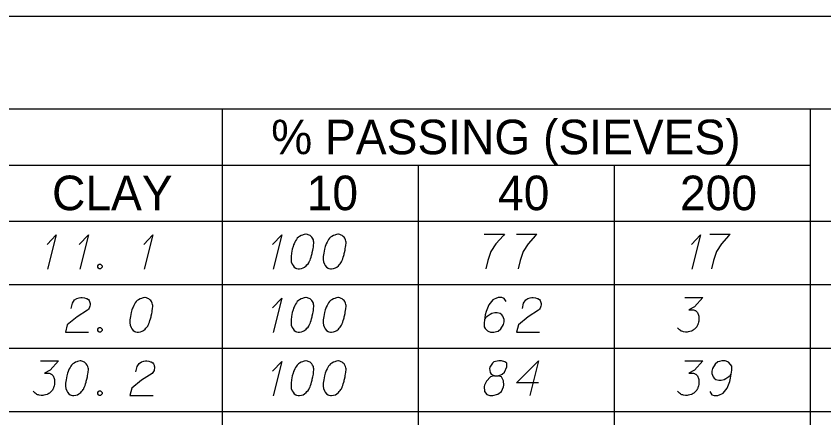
# Model space of a CAD drawing. Extents: x 2074207 to 2076812, y 516372 to 523312.
# Drawn here: x 2076621.5 to 2076733.8, y 520209.9 to 520265.7 of the extents above; entities that cross this region are included whole.
import ezdxf

# ---------------------------------------------------------------- set-up
doc = ezdxf.new("R2010")
doc.units = 0
for name, color, linetype in [('Prop DirtTable_ Soil Test Results - Outline (Major)', 7, 'Continuous'), ('Prop DirtTable_ Soil Test Results - Outline (Minor)', 7, 'Continuous'), ('Prop DirtTable_ Soil Test Results - Tx (Header - Small)', 7, 'Continuous'), ('Prop DirtTable_ Soil Test Results - Tx (Sample Data)', 7, 'Continuous')]:
    doc.layers.add(name, color=color, linetype=linetype)

msp = doc.modelspace()

# ---------------------------------------------------------------- linework, layer by layer
at = {"layer": 'Prop DirtTable_ Soil Test Results - Outline (Major)'}
for p, q in [((2076260.61, 520265.69), (2076811.9, 520265.69)), ((2076260.61, 520237.2), (2076811.9, 520237.2)), ((2076260.61, 520237.2), (2076811.9, 520237.2))]:
    msp.add_line(p, q, dxfattribs=at)
at = {"layer": 'Prop DirtTable_ Soil Test Results - Outline (Minor)'}
for p, q in [((2076260.61, 520252.8), (2076811.9, 520252.8)), ((2076650.15, 520252.8), (2076650.15, 520228.4)), ((2076731.93, 520252.8), (2076731.93, 520228.4)), ((2076526.07, 520245), (2076731.93, 520245)), ((2076677.41, 520245), (2076677.41, 520228.4)), ((2076704.67, 520245), (2076704.67, 520228.4)), ((2076260.61, 520228.4), (2076811.9, 520228.4)), ((2076260.61, 520228.4), (2076811.9, 520228.4)), ((2076650.15, 520228.4), (2076650.15, 520219.6)), ((2076677.41, 520228.4), (2076677.41, 520219.6)), ((2076704.67, 520228.4), (2076704.67, 520219.6)), ((2076731.93, 520228.4), (2076731.93, 520219.6)), ((2076260.61, 520219.6), (2076811.9, 520219.6)), ((2076260.61, 520219.6), (2076811.9, 520219.6)), ((2076650.15, 520219.6), (2076650.15, 520210.8)), ((2076677.41, 520219.6), (2076677.41, 520210.8)), ((2076704.67, 520219.6), (2076704.67, 520210.8)), ((2076731.93, 520219.6), (2076731.93, 520210.8)), ((2076260.61, 520210.8), (2076811.9, 520210.8)), ((2076260.61, 520210.8), (2076811.9, 520210.8)), ((2076650.15, 520210.8), (2076650.15, 520202)), ((2076677.41, 520210.8), (2076677.41, 520202)), ((2076704.67, 520210.8), (2076704.67, 520202)), ((2076731.93, 520210.8), (2076731.93, 520202))]:
    msp.add_line(p, q, dxfattribs=at)
at = {"layer": 'Prop DirtTable_ Soil Test Results - Tx (Sample Data)'}
for points in [[(2076625.81, 520233.97), (2076627.08, 520235.33), (2076625.88, 520230.57)], [(2076630.29, 520233.97), (2076631.56, 520235.33), (2076630.36, 520230.57)], [(2076639.25, 520233.97), (2076640.52, 520235.33), (2076639.32, 520230.57)], [(2076657.17, 520233.97), (2076658.44, 520235.33), (2076657.24, 520230.57)], [(2076661.86, 520235.41), (2076661.79, 520235.41), (2076661.58, 520235.37), (2076661.43, 520235.33), (2076661.33, 520235.29), (2076661.15, 520235.22), (2076660.94, 520235.1), (2076660.76, 520234.99), (2076660.59, 520234.84), (2076660.48, 520234.69), (2076660.38, 520234.5), (2076660.27, 520234.31), (2076660.17, 520234.08), (2076660.09, 520233.93), (2076660.02, 520233.71), (2076659.92, 520233.33), (2076659.81, 520232.76), (2076659.74, 520232.31), (2076659.74, 520231.89), (2076659.78, 520231.59), (2076659.92, 520231.25), (2076660.02, 520231.06), (2076660.2, 520230.83), (2076660.41, 520230.68), (2076660.52, 520230.64), (2076660.73, 520230.61), (2076660.91, 520230.61), (2076661.19, 520230.64), (2076661.43, 520230.72), (2076661.61, 520230.83), (2076661.86, 520231.02), (2076661.96, 520231.14), (2076662.11, 520231.29), (2076662.21, 520231.44), (2076662.28, 520231.55), (2076662.35, 520231.74), (2076662.39, 520231.82), (2076662.46, 520232), (2076662.53, 520232.23), (2076662.6, 520232.46), (2076662.63, 520232.61), (2076662.67, 520232.72), (2076662.7, 520232.87), (2076662.78, 520233.21), (2076662.81, 520233.4), (2076662.85, 520233.59), (2076662.88, 520233.86), (2076662.92, 520234.2), (2076662.92, 520234.31), (2076662.88, 520234.46), (2076662.85, 520234.61), (2076662.74, 520234.84), (2076662.63, 520234.99), (2076662.53, 520235.1), (2076662.39, 520235.22), (2076662.25, 520235.29), (2076662.14, 520235.33), (2076662.03, 520235.37), (2076661.86, 520235.41)], [(2076666.34, 520235.41), (2076666.27, 520235.41), (2076666.06, 520235.37), (2076665.91, 520235.33), (2076665.81, 520235.29), (2076665.63, 520235.22), (2076665.42, 520235.1), (2076665.24, 520234.99), (2076665.07, 520234.84), (2076664.96, 520234.69), (2076664.86, 520234.5), (2076664.75, 520234.31), (2076664.65, 520234.08), (2076664.57, 520233.93), (2076664.5, 520233.71), (2076664.4, 520233.33), (2076664.29, 520232.76), (2076664.22, 520232.31), (2076664.22, 520231.89), (2076664.26, 520231.59), (2076664.4, 520231.25), (2076664.5, 520231.06), (2076664.68, 520230.83), (2076664.89, 520230.68), (2076665, 520230.64), (2076665.21, 520230.61), (2076665.39, 520230.61), (2076665.67, 520230.64), (2076665.91, 520230.72), (2076666.09, 520230.83), (2076666.34, 520231.02), (2076666.44, 520231.14), (2076666.59, 520231.29), (2076666.69, 520231.44), (2076666.76, 520231.55), (2076666.83, 520231.74), (2076666.87, 520231.82), (2076666.94, 520232), (2076667.01, 520232.23), (2076667.08, 520232.46), (2076667.11, 520232.61), (2076667.15, 520232.72), (2076667.18, 520232.87), (2076667.26, 520233.21), (2076667.29, 520233.4), (2076667.33, 520233.59), (2076667.36, 520233.86), (2076667.4, 520234.2), (2076667.4, 520234.31), (2076667.36, 520234.46), (2076667.33, 520234.61), (2076667.22, 520234.84), (2076667.11, 520234.99), (2076667.01, 520235.1), (2076666.87, 520235.22), (2076666.73, 520235.29), (2076666.62, 520235.33), (2076666.51, 520235.37), (2076666.34, 520235.41)], [(2076686.62, 520235.41), (2076689.44, 520235.41), (2076689.27, 520235.22), (2076688.24, 520234.05), (2076687.54, 520232.99), (2076687.12, 520231.74), (2076686.83, 520230.61)], [(2076691.1, 520235.41), (2076693.92, 520235.41), (2076693.75, 520235.22), (2076692.72, 520234.05), (2076692.02, 520232.99), (2076691.6, 520231.74), (2076691.31, 520230.61)], [(2076715.41, 520233.97), (2076716.68, 520235.33), (2076715.48, 520230.57)], [(2076717.98, 520235.41), (2076720.8, 520235.41), (2076720.63, 520235.22), (2076719.6, 520234.05), (2076718.9, 520232.99), (2076718.48, 520231.74), (2076718.19, 520230.61)], [(2076633.07, 520231.25), (2076633.25, 520231.25), (2076633.36, 520231.17), (2076633.46, 520231.02), (2076633.46, 520230.83), (2076633.36, 520230.68), (2076633.25, 520230.61), (2076633.07, 520230.61), (2076632.97, 520230.68), (2076632.86, 520230.83), (2076632.86, 520231.02), (2076632.97, 520231.17), (2076633.07, 520231.25)], [(2076629.19, 520225.09), (2076629.37, 520225.81), (2076629.65, 520226.27), (2076629.97, 520226.46), (2076630.29, 520226.57), (2076630.53, 520226.61), (2076630.71, 520226.61), (2076631.03, 520226.57), (2076631.24, 520226.49), (2076631.34, 520226.46), (2076631.56, 520226.34), (2076631.66, 520226.19), (2076631.73, 520226.04), (2076631.77, 520225.93), (2076631.8, 520225.77), (2076631.8, 520225.59), (2076631.77, 520225.4), (2076631.73, 520225.28), (2076631.66, 520225.13), (2076631.56, 520224.98), (2076631.45, 520224.87), (2076630, 520223.92), (2076628.63, 520222.83), (2076628.38, 520221.81), (2076631.59, 520221.81)], [(2076639.46, 520226.61), (2076639.39, 520226.61), (2076639.18, 520226.57), (2076639.03, 520226.53), (2076638.93, 520226.49), (2076638.75, 520226.42), (2076638.54, 520226.3), (2076638.36, 520226.19), (2076638.19, 520226.04), (2076638.08, 520225.89), (2076637.98, 520225.7), (2076637.87, 520225.51), (2076637.77, 520225.28), (2076637.69, 520225.13), (2076637.62, 520224.91), (2076637.52, 520224.53), (2076637.41, 520223.96), (2076637.34, 520223.51), (2076637.34, 520223.09), (2076637.38, 520222.79), (2076637.52, 520222.45), (2076637.62, 520222.26), (2076637.8, 520222.03), (2076638.01, 520221.88), (2076638.12, 520221.84), (2076638.33, 520221.81), (2076638.51, 520221.81), (2076638.79, 520221.84), (2076639.03, 520221.92), (2076639.21, 520222.03), (2076639.46, 520222.22), (2076639.56, 520222.34), (2076639.71, 520222.49), (2076639.81, 520222.64), (2076639.88, 520222.75), (2076639.95, 520222.94), (2076639.99, 520223.02), (2076640.06, 520223.2), (2076640.13, 520223.43), (2076640.2, 520223.66), (2076640.23, 520223.81), (2076640.27, 520223.92), (2076640.3, 520224.07), (2076640.38, 520224.41), (2076640.41, 520224.6), (2076640.45, 520224.79), (2076640.48, 520225.06), (2076640.52, 520225.4), (2076640.52, 520225.51), (2076640.48, 520225.66), (2076640.45, 520225.81), (2076640.34, 520226.04), (2076640.23, 520226.19), (2076640.13, 520226.3), (2076639.99, 520226.42), (2076639.85, 520226.49), (2076639.74, 520226.53), (2076639.63, 520226.57), (2076639.46, 520226.61)], [(2076657.17, 520225.17), (2076658.44, 520226.53), (2076657.24, 520221.77)], [(2076661.86, 520226.61), (2076661.79, 520226.61), (2076661.58, 520226.57), (2076661.43, 520226.53), (2076661.33, 520226.49), (2076661.15, 520226.42), (2076660.94, 520226.3), (2076660.76, 520226.19), (2076660.59, 520226.04), (2076660.48, 520225.89), (2076660.38, 520225.7), (2076660.27, 520225.51), (2076660.17, 520225.28), (2076660.09, 520225.13), (2076660.02, 520224.91), (2076659.92, 520224.53), (2076659.81, 520223.96), (2076659.74, 520223.51), (2076659.74, 520223.09), (2076659.78, 520222.79), (2076659.92, 520222.45), (2076660.02, 520222.26), (2076660.2, 520222.03), (2076660.41, 520221.88), (2076660.52, 520221.84), (2076660.73, 520221.81), (2076660.91, 520221.81), (2076661.19, 520221.84), (2076661.43, 520221.92), (2076661.61, 520222.03), (2076661.86, 520222.22), (2076661.96, 520222.34), (2076662.11, 520222.49), (2076662.21, 520222.64), (2076662.28, 520222.75), (2076662.35, 520222.94), (2076662.39, 520223.02), (2076662.46, 520223.2), (2076662.53, 520223.43), (2076662.6, 520223.66), (2076662.63, 520223.81), (2076662.67, 520223.92), (2076662.7, 520224.07), (2076662.78, 520224.41), (2076662.81, 520224.6), (2076662.85, 520224.79), (2076662.88, 520225.06), (2076662.92, 520225.4), (2076662.92, 520225.51), (2076662.88, 520225.66), (2076662.85, 520225.81), (2076662.74, 520226.04), (2076662.63, 520226.19), (2076662.53, 520226.3), (2076662.39, 520226.42), (2076662.25, 520226.49), (2076662.14, 520226.53), (2076662.03, 520226.57), (2076661.86, 520226.61)], [(2076666.34, 520226.61), (2076666.27, 520226.61), (2076666.06, 520226.57), (2076665.91, 520226.53), (2076665.81, 520226.49), (2076665.63, 520226.42), (2076665.42, 520226.3), (2076665.24, 520226.19), (2076665.07, 520226.04), (2076664.96, 520225.89), (2076664.86, 520225.7), (2076664.75, 520225.51), (2076664.65, 520225.28), (2076664.57, 520225.13), (2076664.5, 520224.91), (2076664.4, 520224.53), (2076664.29, 520223.96), (2076664.22, 520223.51), (2076664.22, 520223.09), (2076664.26, 520222.79), (2076664.4, 520222.45), (2076664.5, 520222.26), (2076664.68, 520222.03), (2076664.89, 520221.88), (2076665, 520221.84), (2076665.21, 520221.81), (2076665.39, 520221.81), (2076665.67, 520221.84), (2076665.91, 520221.92), (2076666.09, 520222.03), (2076666.34, 520222.22), (2076666.44, 520222.34), (2076666.59, 520222.49), (2076666.69, 520222.64), (2076666.76, 520222.75), (2076666.83, 520222.94), (2076666.87, 520223.02), (2076666.94, 520223.2), (2076667.01, 520223.43), (2076667.08, 520223.66), (2076667.11, 520223.81), (2076667.15, 520223.92), (2076667.18, 520224.07), (2076667.26, 520224.41), (2076667.29, 520224.6), (2076667.33, 520224.79), (2076667.36, 520225.06), (2076667.4, 520225.4), (2076667.4, 520225.51), (2076667.36, 520225.66), (2076667.33, 520225.81), (2076667.22, 520226.04), (2076667.11, 520226.19), (2076667.01, 520226.3), (2076666.87, 520226.42), (2076666.73, 520226.49), (2076666.62, 520226.53), (2076666.51, 520226.57), (2076666.34, 520226.61)], [(2076689.66, 520226.08), (2076689.37, 520226.49), (2076689.06, 520226.61), (2076688.56, 520226.61), (2076688.21, 520226.46), (2076688, 520226.38), (2076687.82, 520226.27), (2076687.26, 520225.59), (2076686.87, 520224.68), (2076686.76, 520224.19), (2076686.62, 520223.09), (2076686.62, 520222.52), (2076686.76, 520222.3), (2076687.05, 520222), (2076687.15, 520221.92), (2076687.5, 520221.81), (2076687.96, 520221.81), (2076688.31, 520221.88), (2076688.56, 520221.96), (2076688.91, 520222.26), (2076689.27, 520222.86), (2076689.37, 520223.24), (2076689.37, 520223.55), (2076689.2, 520224.04), (2076689.06, 520224.23), (2076688.81, 520224.38), (2076688.39, 520224.49), (2076688.07, 520224.49), (2076687.68, 520224.38), (2076687.43, 520224.26), (2076687.01, 520223.96), (2076686.8, 520223.77), (2076686.69, 520223.66)], [(2076691.91, 520225.09), (2076692.09, 520225.81), (2076692.37, 520226.27), (2076692.69, 520226.46), (2076693.01, 520226.57), (2076693.25, 520226.61), (2076693.43, 520226.61), (2076693.75, 520226.57), (2076693.96, 520226.49), (2076694.06, 520226.46), (2076694.28, 520226.34), (2076694.38, 520226.19), (2076694.45, 520226.04), (2076694.49, 520225.93), (2076694.52, 520225.77), (2076694.52, 520225.59), (2076694.49, 520225.4), (2076694.45, 520225.28), (2076694.38, 520225.13), (2076694.28, 520224.98), (2076694.17, 520224.87), (2076692.72, 520223.92), (2076691.35, 520222.83), (2076691.1, 520221.81), (2076694.31, 520221.81)], [(2076714.52, 520226.61), (2076716.99, 520226.61), (2076715.83, 520225.32), (2076715.05, 520224.91), (2076715.69, 520224.91), (2076715.83, 520224.87), (2076715.9, 520224.83), (2076715.97, 520224.79), (2076716.04, 520224.75), (2076716.18, 520224.64), (2076716.25, 520224.53), (2076716.32, 520224.41), (2076716.36, 520224.3), (2076716.43, 520224.04), (2076716.46, 520223.81), (2076716.46, 520223.7), (2076716.46, 520223.55), (2076716.43, 520223.32), (2076716.39, 520223.17), (2076716.36, 520223.02), (2076716.32, 520222.9), (2076716.29, 520222.83), (2076716.25, 520222.75), (2076716.22, 520222.68), (2076716.15, 520222.56), (2076716.04, 520222.41), (2076715.94, 520222.3), (2076715.87, 520222.22), (2076715.76, 520222.15), (2076715.65, 520222.07), (2076715.51, 520222), (2076715.44, 520221.96), (2076715.19, 520221.88), (2076714.98, 520221.84), (2076714.84, 520221.81), (2076714.6, 520221.81), (2076714.31, 520221.84), (2076714.21, 520221.88), (2076714.1, 520221.92), (2076714, 520221.96), (2076713.89, 520222.03), (2076713.78, 520222.11), (2076713.61, 520222.26), (2076713.5, 520222.41)], [(2076633.07, 520222.45), (2076633.25, 520222.45), (2076633.36, 520222.37), (2076633.46, 520222.22), (2076633.46, 520222.03), (2076633.36, 520221.88), (2076633.25, 520221.81), (2076633.07, 520221.81), (2076632.97, 520221.88), (2076632.86, 520222.03), (2076632.86, 520222.22), (2076632.97, 520222.37), (2076633.07, 520222.45)], [(2076624.92, 520217.81), (2076627.39, 520217.81), (2076626.23, 520216.52), (2076625.45, 520216.11), (2076626.09, 520216.11), (2076626.23, 520216.07), (2076626.3, 520216.03), (2076626.37, 520215.99), (2076626.44, 520215.95), (2076626.58, 520215.84), (2076626.65, 520215.73), (2076626.72, 520215.61), (2076626.76, 520215.5), (2076626.83, 520215.24), (2076626.86, 520215.01), (2076626.86, 520214.9), (2076626.86, 520214.75), (2076626.83, 520214.52), (2076626.79, 520214.37), (2076626.76, 520214.22), (2076626.72, 520214.1), (2076626.69, 520214.03), (2076626.65, 520213.95), (2076626.62, 520213.88), (2076626.55, 520213.76), (2076626.44, 520213.61), (2076626.34, 520213.5), (2076626.27, 520213.42), (2076626.16, 520213.35), (2076626.05, 520213.27), (2076625.91, 520213.2), (2076625.84, 520213.16), (2076625.59, 520213.08), (2076625.38, 520213.04), (2076625.24, 520213.01), (2076625, 520213.01), (2076624.71, 520213.04), (2076624.61, 520213.08), (2076624.5, 520213.12), (2076624.4, 520213.16), (2076624.29, 520213.23), (2076624.18, 520213.31), (2076624.01, 520213.46), (2076623.9, 520213.61)], [(2076630.5, 520217.81), (2076630.43, 520217.81), (2076630.22, 520217.77), (2076630.07, 520217.73), (2076629.97, 520217.69), (2076629.79, 520217.62), (2076629.58, 520217.5), (2076629.4, 520217.39), (2076629.23, 520217.24), (2076629.12, 520217.09), (2076629.02, 520216.9), (2076628.91, 520216.71), (2076628.81, 520216.48), (2076628.73, 520216.33), (2076628.66, 520216.11), (2076628.56, 520215.73), (2076628.45, 520215.16), (2076628.38, 520214.71), (2076628.38, 520214.29), (2076628.42, 520213.99), (2076628.56, 520213.65), (2076628.66, 520213.46), (2076628.84, 520213.23), (2076629.05, 520213.08), (2076629.16, 520213.04), (2076629.37, 520213.01), (2076629.55, 520213.01), (2076629.83, 520213.04), (2076630.07, 520213.12), (2076630.25, 520213.23), (2076630.5, 520213.42), (2076630.6, 520213.54), (2076630.75, 520213.69), (2076630.85, 520213.84), (2076630.92, 520213.95), (2076630.99, 520214.14), (2076631.03, 520214.22), (2076631.1, 520214.4), (2076631.17, 520214.63), (2076631.24, 520214.86), (2076631.27, 520215.01), (2076631.31, 520215.12), (2076631.34, 520215.27), (2076631.42, 520215.61), (2076631.45, 520215.8), (2076631.49, 520215.99), (2076631.52, 520216.26), (2076631.56, 520216.6), (2076631.56, 520216.71), (2076631.52, 520216.86), (2076631.49, 520217.01), (2076631.38, 520217.24), (2076631.27, 520217.39), (2076631.17, 520217.5), (2076631.03, 520217.62), (2076630.89, 520217.69), (2076630.78, 520217.73), (2076630.67, 520217.77), (2076630.5, 520217.81)], [(2076638.15, 520216.29), (2076638.33, 520217.01), (2076638.61, 520217.47), (2076638.93, 520217.66), (2076639.25, 520217.77), (2076639.49, 520217.81), (2076639.67, 520217.81), (2076639.99, 520217.77), (2076640.2, 520217.69), (2076640.3, 520217.66), (2076640.52, 520217.54), (2076640.62, 520217.39), (2076640.69, 520217.24), (2076640.73, 520217.13), (2076640.76, 520216.97), (2076640.76, 520216.79), (2076640.73, 520216.6), (2076640.69, 520216.48), (2076640.62, 520216.33), (2076640.52, 520216.18), (2076640.41, 520216.07), (2076638.96, 520215.12), (2076637.59, 520214.03), (2076637.34, 520213.01), (2076640.55, 520213.01)], [(2076657.17, 520216.37), (2076658.44, 520217.73), (2076657.24, 520212.97)], [(2076661.86, 520217.81), (2076661.79, 520217.81), (2076661.58, 520217.77), (2076661.43, 520217.73), (2076661.33, 520217.69), (2076661.15, 520217.62), (2076660.94, 520217.5), (2076660.76, 520217.39), (2076660.59, 520217.24), (2076660.48, 520217.09), (2076660.38, 520216.9), (2076660.27, 520216.71), (2076660.17, 520216.48), (2076660.09, 520216.33), (2076660.02, 520216.11), (2076659.92, 520215.73), (2076659.81, 520215.16), (2076659.74, 520214.71), (2076659.74, 520214.29), (2076659.78, 520213.99), (2076659.92, 520213.65), (2076660.02, 520213.46), (2076660.2, 520213.23), (2076660.41, 520213.08), (2076660.52, 520213.04), (2076660.73, 520213.01), (2076660.91, 520213.01), (2076661.19, 520213.04), (2076661.43, 520213.12), (2076661.61, 520213.23), (2076661.86, 520213.42), (2076661.96, 520213.54), (2076662.11, 520213.69), (2076662.21, 520213.84), (2076662.28, 520213.95), (2076662.35, 520214.14), (2076662.39, 520214.22), (2076662.46, 520214.4), (2076662.53, 520214.63), (2076662.6, 520214.86), (2076662.63, 520215.01), (2076662.67, 520215.12), (2076662.7, 520215.27), (2076662.78, 520215.61), (2076662.81, 520215.8), (2076662.85, 520215.99), (2076662.88, 520216.26), (2076662.92, 520216.6), (2076662.92, 520216.71), (2076662.88, 520216.86), (2076662.85, 520217.01), (2076662.74, 520217.24), (2076662.63, 520217.39), (2076662.53, 520217.5), (2076662.39, 520217.62), (2076662.25, 520217.69), (2076662.14, 520217.73), (2076662.03, 520217.77), (2076661.86, 520217.81)], [(2076666.34, 520217.81), (2076666.27, 520217.81), (2076666.06, 520217.77), (2076665.91, 520217.73), (2076665.81, 520217.69), (2076665.63, 520217.62), (2076665.42, 520217.5), (2076665.24, 520217.39), (2076665.07, 520217.24), (2076664.96, 520217.09), (2076664.86, 520216.9), (2076664.75, 520216.71), (2076664.65, 520216.48), (2076664.57, 520216.33), (2076664.5, 520216.11), (2076664.4, 520215.73), (2076664.29, 520215.16), (2076664.22, 520214.71), (2076664.22, 520214.29), (2076664.26, 520213.99), (2076664.4, 520213.65), (2076664.5, 520213.46), (2076664.68, 520213.23), (2076664.89, 520213.08), (2076665, 520213.04), (2076665.21, 520213.01), (2076665.39, 520213.01), (2076665.67, 520213.04), (2076665.91, 520213.12), (2076666.09, 520213.23), (2076666.34, 520213.42), (2076666.44, 520213.54), (2076666.59, 520213.69), (2076666.69, 520213.84), (2076666.76, 520213.95), (2076666.83, 520214.14), (2076666.87, 520214.22), (2076666.94, 520214.4), (2076667.01, 520214.63), (2076667.08, 520214.86), (2076667.11, 520215.01), (2076667.15, 520215.12), (2076667.18, 520215.27), (2076667.26, 520215.61), (2076667.29, 520215.8), (2076667.33, 520215.99), (2076667.36, 520216.26), (2076667.4, 520216.6), (2076667.4, 520216.71), (2076667.36, 520216.86), (2076667.33, 520217.01), (2076667.22, 520217.24), (2076667.11, 520217.39), (2076667.01, 520217.5), (2076666.87, 520217.62), (2076666.73, 520217.69), (2076666.62, 520217.73), (2076666.51, 520217.77), (2076666.34, 520217.81)], [(2076688.03, 520215.73), (2076688.53, 520215.73), (2076688.67, 520215.77), (2076689.09, 520215.95), (2076689.41, 520216.26), (2076689.76, 520216.97), (2076689.73, 520217.5), (2076689.48, 520217.69), (2076688.99, 520217.81), (2076688.63, 520217.81), (2076687.96, 520217.69), (2076687.75, 520217.5), (2076687.4, 520216.94), (2076687.36, 520216.75), (2076687.43, 520216.18), (2076687.57, 520215.95), (2076688.03, 520215.73), (2076687.47, 520215.58), (2076686.94, 520215.01), (2076686.66, 520214.44), (2076686.62, 520214.25), (2076686.66, 520213.54), (2076686.97, 520213.16), (2076687.4, 520213.01), (2076687.82, 520213.01), (2076688.49, 520213.2), (2076688.99, 520213.54), (2076689.3, 520214.22), (2076689.34, 520214.44), (2076689.3, 520215.05), (2076689.02, 520215.58), (2076688.53, 520215.73)], [(2076694.14, 520214.78), (2076691.1, 520214.78), (2076694.14, 520217.81), (2076692.94, 520213.01)], [(2076714.52, 520217.81), (2076716.99, 520217.81), (2076715.83, 520216.52), (2076715.05, 520216.11), (2076715.69, 520216.11), (2076715.83, 520216.07), (2076715.9, 520216.03), (2076715.97, 520215.99), (2076716.04, 520215.95), (2076716.18, 520215.84), (2076716.25, 520215.73), (2076716.32, 520215.61), (2076716.36, 520215.5), (2076716.43, 520215.24), (2076716.46, 520215.01), (2076716.46, 520214.9), (2076716.46, 520214.75), (2076716.43, 520214.52), (2076716.39, 520214.37), (2076716.36, 520214.22), (2076716.32, 520214.1), (2076716.29, 520214.03), (2076716.25, 520213.95), (2076716.22, 520213.88), (2076716.15, 520213.76), (2076716.04, 520213.61), (2076715.94, 520213.5), (2076715.87, 520213.42), (2076715.76, 520213.35), (2076715.65, 520213.27), (2076715.51, 520213.2), (2076715.44, 520213.16), (2076715.19, 520213.08), (2076714.98, 520213.04), (2076714.84, 520213.01), (2076714.6, 520213.01), (2076714.31, 520213.04), (2076714.21, 520213.08), (2076714.1, 520213.12), (2076714, 520213.16), (2076713.89, 520213.23), (2076713.78, 520213.31), (2076713.61, 520213.46), (2076713.5, 520213.61)], [(2076717.98, 520213.54), (2076718.26, 520213.12), (2076718.58, 520213.01), (2076719.08, 520213.01), (2076719.43, 520213.16), (2076719.64, 520213.23), (2076719.82, 520213.35), (2076720.38, 520214.03), (2076720.77, 520214.93), (2076720.87, 520215.43), (2076721.02, 520216.52), (2076721.02, 520217.09), (2076720.87, 520217.32), (2076720.59, 520217.62), (2076720.49, 520217.69), (2076720.13, 520217.81), (2076719.67, 520217.81), (2076719.32, 520217.73), (2076719.08, 520217.66), (2076718.72, 520217.35), (2076718.37, 520216.75), (2076718.26, 520216.37), (2076718.26, 520216.07), (2076718.44, 520215.58), (2076718.58, 520215.39), (2076718.83, 520215.24), (2076719.25, 520215.12), (2076719.57, 520215.12), (2076719.96, 520215.24), (2076720.2, 520215.35), (2076720.63, 520215.65), (2076720.84, 520215.84), (2076720.94, 520215.95)], [(2076633.07, 520213.65), (2076633.25, 520213.65), (2076633.36, 520213.57), (2076633.46, 520213.42), (2076633.46, 520213.23), (2076633.36, 520213.08), (2076633.25, 520213.01), (2076633.07, 520213.01), (2076632.97, 520213.08), (2076632.86, 520213.23), (2076632.86, 520213.42), (2076632.97, 520213.57), (2076633.07, 520213.65)]]:
    msp.add_lwpolyline(points, dxfattribs=at)

# ---------------------------------------------------------------- texts
at = {"layer": 'Prop DirtTable_ Soil Test Results - Tx (Header - Small)'}
for s, p in [('% PASSING (SIEVES)', (2076656.98, 520246.51)), ('CLAY', (2076626.51, 520238.74)), ('10', (2076661.92, 520238.74)), ('40', (2076688.53, 520238.74)), ('200', (2076713.83, 520238.74))]:
    msp.add_text(s, height=4.8, dxfattribs=at).set_placement(p)

doc.saveas('drawing.dxf')
